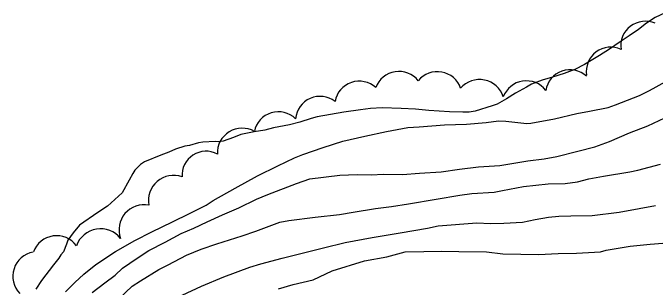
# Model space of a CAD drawing. Extents: x 287698 to 290158, y 5234163 to 5237182.
# Drawn here: x 288798.7 to 288887.2, y 5235213.3 to 5235251 of the extents above; entities that cross this region are included whole.
import ezdxf

# ---------------------------------------------------------------- set-up
doc = ezdxf.new("R2010")
doc.units = 0
for name, color, linetype in [('Niveau 1', 7, 'Continuous'), ('Niveau 2', 7, 'Continuous'), ('Niveau 4', 7, 'Continuous'), ('Niveau 44', 7, 'Continuous')]:
    doc.layers.add(name, color=color, linetype=linetype)

msp = doc.modelspace()

# ---------------------------------------------------------------- linework, layer by layer
at = {"layer": 'Niveau 1'}
msp.add_lwpolyline([(288835.3, 5235213.04), (288837.3, 5235213.65), (288840.06, 5235214.31), (288842.71, 5235215.54), (288847.13, 5235216.91), (288850.21, 5235217.47), (288852.76, 5235218.14), (288855.33, 5235218.19), (288857.79, 5235218.24), (288860.15, 5235218.19), (288863.95, 5235218.15), (288866.22, 5235217.89), (288868.69, 5235217.83), (288871.15, 5235217.78), (288873.82, 5235217.93), (288876.39, 5235217.98), (288879.67, 5235218.15), (288880.48, 5235218.37), (288883.76, 5235218.94), (288886.53, 5235219.2), (288888.27, 5235219.34)], dxfattribs=at)
at = {"layer": 'Niveau 2'}
for points in [[(288805.94, 5235212.62), (288807.2, 5235213.94), (288808.45, 5235215.08), (288810.13, 5235216.4), (288812.84, 5235218.19), (288815.51, 5235219.69), (288817.85, 5235220.88), (288820.68, 5235222.29), (288823.02, 5235223.41), (288825.32, 5235224.59), (288826.27, 5235225.2), (288829.3, 5235226.91), (288832.39, 5235228.6), (288835.18, 5235229.99), (288837.51, 5235231.1), (288838.66, 5235231.54), (288841.47, 5235232.52), (288844.16, 5235233.38), (288847.17, 5235234.06), (288850.17, 5235234.73), (288853.11, 5235235.26), (288854.68, 5235235.37), (288858.15, 5235235.62), (288861.21, 5235235.74), (288863.91, 5235235.94), (288865.63, 5235236.19), (288866.65, 5235236.14), (288869.53, 5235235.8), (288870.08, 5235235.85), (288873.33, 5235236.48), (288876.43, 5235237.21), (288878.14, 5235237.52), (288880.74, 5235238.03), (288881.76, 5235238.38), (288885.04, 5235239.69), (288886.41, 5235240.34), (288888.66, 5235241.6)], [(288809.62, 5235212.53), (288811.35, 5235213.9), (288812.76, 5235214.95), (288813.77, 5235215.89), (288815.79, 5235217.27), (288817.42, 5235218.32), (288819.66, 5235219.5), (288821.89, 5235220.67), (288823.63, 5235221.42), (288825.46, 5235222.28), (288827.59, 5235223.24), (288829.83, 5235224.21), (288832.28, 5235225.38), (288833.81, 5235226.03), (288837.78, 5235227.54), (288839.62, 5235228.19), (288843.74, 5235228.71), (288846.12, 5235228.8), (288848.07, 5235228.74), (288849.76, 5235228.82), (288852.37, 5235228.81), (288854.72, 5235228.96), (288857.71, 5235229.15), (288860.26, 5235229.55), (288862.88, 5235229.86), (288865.78, 5235230.04), (288869.67, 5235230.67), (288871.93, 5235230.93), (288873.66, 5235231.27), (288876.53, 5235232.03), (288878.88, 5235232.6), (288880.91, 5235233.35), (288883.67, 5235234.53), (288886.21, 5235235.5), (288888.55, 5235236.58)], [(288813.3, 5235211.69), (288815.12, 5235213.42), (288816.25, 5235214.15), (288818.79, 5235215.72), (288820.07, 5235216.38), (288822.62, 5235217.67), (288824.61, 5235218.52), (288826.79, 5235219.26), (288830.29, 5235220.33), (288832.17, 5235221), (288835.49, 5235222.25), (288836.72, 5235222.48), (288840.33, 5235222.91), (288843.68, 5235223.29), (288845.6, 5235223.61), (288848.66, 5235224.12), (288850.86, 5235224.38), (288853.21, 5235224.77), (288857.04, 5235225.38), (288860.28, 5235225.97), (288861.95, 5235226.16), (288865.01, 5235226.38), (288866.15, 5235226.57), (288869.04, 5235227.13), (288872.47, 5235227.51), (288874.81, 5235227.57), (288876.5, 5235227.79), (288878.06, 5235228.2), (288880.09, 5235228.57), (288883.7, 5235229.14), (288884.83, 5235229.4), (288887.93, 5235230.2)], [(288821.99, 5235212.16), (288824.67, 5235213.44), (288827.74, 5235214.71), (288831.36, 5235216.06), (288832.87, 5235216.49), (288835.79, 5235217.27), (288838.39, 5235217.91), (288841.5, 5235218.7), (288844.47, 5235219.45), (288848.18, 5235220.14), (288852.05, 5235220.75), (288855.84, 5235221.41), (288857.31, 5235221.75), (288862.64, 5235222.13), (288864.5, 5235222.06), (288866.35, 5235222.1), (288868.91, 5235222.25), (288870.65, 5235222.59), (288872.49, 5235222.93), (288873.93, 5235223.06), (288875.57, 5235223.09), (288878.55, 5235223.15), (288882.23, 5235223.63), (288885, 5235224.1), (288887.24, 5235224.55)]]:
    msp.add_lwpolyline(points, dxfattribs=at)
at = {"layer": 'Niveau 4'}
for points in [[(288888.59, 5235251.05), (288887.21, 5235250.39), (288886.02, 5235249.61), (288884.9, 5235248.77), (288883.64, 5235247.9), (288882.23, 5235246.99), (288880.92, 5235246.06), (288879.56, 5235245.2), (288877.48, 5235243.93), (288876.12, 5235243.25), (288874.65, 5235242.7), (288873.07, 5235242.18), (288871.62, 5235241.77), (288870.18, 5235241.23), (288869.46, 5235240.81), (288867.96, 5235240), (288866.7, 5235239.21), (288865.41, 5235238.46), (288864.74, 5235238.23), (288862.4, 5235237.51), (288861.58, 5235237.39), (288860.71, 5235237.36), (288858.87, 5235237.44), (288856, 5235237.62), (288854.16, 5235237.8), (288852.19, 5235237.89), (288849.57, 5235237.98), (288847.95, 5235237.9), (288846.59, 5235237.69), (288844.3, 5235237.39), (288842.47, 5235237.04), (288840.64, 5235236.75), (288839.78, 5235236.52), (288838.25, 5235235.98), (288836.83, 5235235.64), (288834.62, 5235235.22), (288833.4, 5235234.88), (288831.94, 5235234.65), (288830.11, 5235234.3), (288829.1, 5235233.89), (288827.68, 5235233.39), (288827.07, 5235233.3), (288826.57, 5235233.36), (288824.87, 5235233.26), (288824.28, 5235233.16), (288823.02, 5235232.79), (288822.4, 5235232.7), (288821.11, 5235232.3), (288820.18, 5235231.87), (288819.05, 5235231.44), (288816.83, 5235230.53), (288816.28, 5235230.16), (288815.47, 5235229.37), (288815.19, 5235228.93), (288814.72, 5235228), (288813.73, 5235226.29), (288813.22, 5235225.79), (288811.7, 5235224.45), (288810.38, 5235223.55), (288807.88, 5235221.81), (288806.97, 5235220.76), (288806.26, 5235219.75)], [(288806.26, 5235219.75), (288806.08, 5235219.21), (288805.65, 5235218.15), (288805.28, 5235217.75), (288804.99, 5235217.27), (288804.29, 5235216.38), (288802.6, 5235214.18), (288801.82, 5235212.99)]]:
    msp.add_lwpolyline(points, dxfattribs=at)
at = {"layer": 'Niveau 44'}
for centre, radius, start, end in [((288885.852, 5235246.516), 3.379, 66.31014, 188.4372), ((288881.086, 5235242.963), 3.372, 65.02621, 188.40483), ((288851.897, 5235239.602), 3.39, 38.22077, 160.03617), ((288857.192, 5235239.563), 3.391, 18.88418, 140.92082), ((288875.455, 5235239.848), 3.368, 47.32701, 170.9047), ((288846.421, 5235238.25), 3.397, 47.64047, 169.65632), ((288863.008, 5235238.444), 3.422, 17.61583, 139.65171), ((288869.451, 5235238.293), 3.396, 37.92108, 159.54185), ((288841.026, 5235236.162), 3.391, 52.71717, 174.61906), ((288835.295, 5235234.032), 3.397, 46.1117, 168.13628), ((288830.286, 5235231.743), 3.429, 60.58647, 182.22729), ((288825.299, 5235228.684), 3.317, 61.92257, 183.8684), ((288820.793, 5235225.244), 3.432, 69.57915, 191.49915), ((288816.738, 5235221.197), 3.434, 78.375, 200.40171), ((288810.762, 5235217.8), 3.528, 38.57551, 160.28801), ((288804.7, 5235216.956), 3.412, 36.58841, 159.77788), ((288802.082, 5235214.769), 3.409, 100.23352, 223.77423)]:
    msp.add_arc(centre, radius, start, end, dxfattribs=at)

doc.saveas('drawing.dxf')
